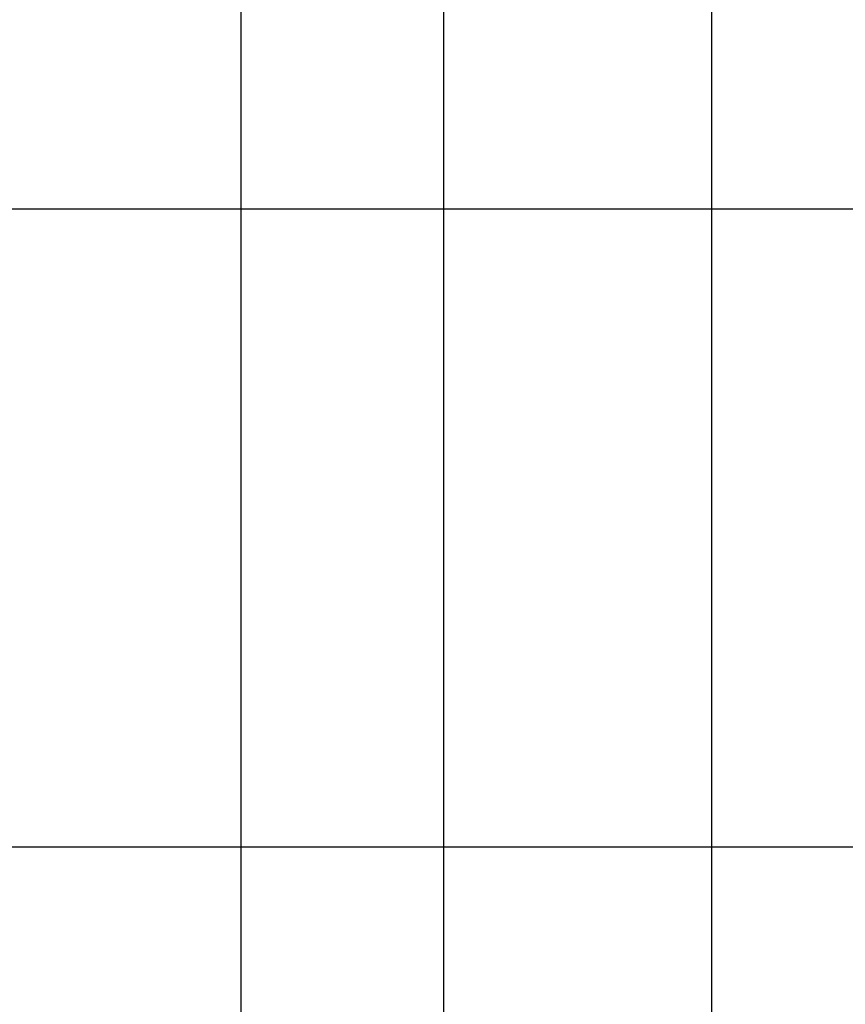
# Model space of a CAD drawing. Header units: centimetres. Extents: x -131 to 30, y 97 to 149.
# Tile 392 of 656: x -50.111 to -49.827, y 120.778 to 121.117. Entities that reach past the tile are written whole.
import ezdxf

# ---------------------------------------------------------------- set-up
doc = ezdxf.new("R2010")
doc.units = ezdxf.units.CM
for name, color, linetype, true_color in [('Calque 02', 7, 'Continuous', 0x7d26cd), ('Calque 06', 7, 'Continuous', 0x815a2c), ('solide4', 7, 'Continuous', 0xdc0000)]:
    doc.layers.add(name, color=color, linetype=linetype, true_color=true_color)

msp = doc.modelspace()

# ---------------------------------------------------------------- linework, layer by layer
at = {"layer": 'Calque 02'}
for p, q in [((-49.87303, 99.81548, 13.13493), (-49.87303, 140.81548, 13.13493)), ((-49.87303, 101.81548, 50.13493), (-49.87303, 138.81548, 50.13493))]:
    msp.add_line(p, q, dxfattribs=at)
at = {"layer": 'Calque 06'}
for points in [[(-49.96522, 99.43078, 12.91113), (-49.96522, 121.05195, 12.91113), (-49.96522, 142.67312, 12.91113)], [(-49.96522, 99.43078, 12.91113), (-49.96522, 121.05195, 12.91113), (-49.96522, 142.67312, 12.91113)], [(-49.96522, 99.84519, 4.61352), (-49.96522, 121.05195, 4.61352), (-49.96522, 142.25871, 4.61352)], [(-49.96522, 99.84519, 4.61352), (-49.96522, 121.05195, 4.61352), (-49.96522, 142.25871, 4.61352)], [(21.56908, 121.05195, 12.91113), (-49.96522, 121.05195, 12.91113), (-121.49952, 121.05195, 12.91113)], [(21.56908, 121.05195, 12.91113), (-49.96522, 121.05195, 12.91113), (-121.49952, 121.05195, 12.91113)], [(21.08797, 121.05195, 4.61352), (-49.96522, 121.05195, 4.61352), (-121.0184, 121.05195, 4.61352)], [(21.08797, 121.05195, 4.61352), (-49.96522, 121.05195, 4.61352), (-121.0184, 121.05195, 4.61352)]]:
    msp.add_open_spline(points, degree=2, dxfattribs=at)
at = {"layer": 'solide4'}
for points in [[(-50.03493, 102.30453, 2.88716), (-50.03493, 120.83239, 2.88716), (-50.03493, 139.36024, 2.88716)], [(-50.03493, 102.30453, 2.88716), (-50.03493, 120.83239, 2.88716), (-50.03493, 139.36024, 2.88716)], [(-50.03493, 102.65966, 4.63924), (-50.03493, 120.83239, 4.63924), (-50.03493, 139.00511, 4.63924)], [(-50.03493, 102.65966, 4.63924), (-50.03493, 120.83239, 4.63924), (-50.03493, 139.00511, 4.63924)], [(-113.06892, 120.83239, 2.88716), (-50.03493, 120.83239, 2.88716), (12.99906, 120.83239, 2.88716)], [(-113.06892, 120.83239, 2.88716), (-50.03493, 120.83239, 2.88716), (12.99906, 120.83239, 2.88716)], [(-112.64497, 120.83239, 4.63924), (-50.03493, 120.83239, 4.63924), (12.57511, 120.83239, 4.63924)], [(-112.64497, 120.83239, 4.63924), (-50.03493, 120.83239, 4.63924), (12.57511, 120.83239, 4.63924)]]:
    msp.add_open_spline(points, degree=2, dxfattribs=at)

doc.saveas('drawing.dxf')
